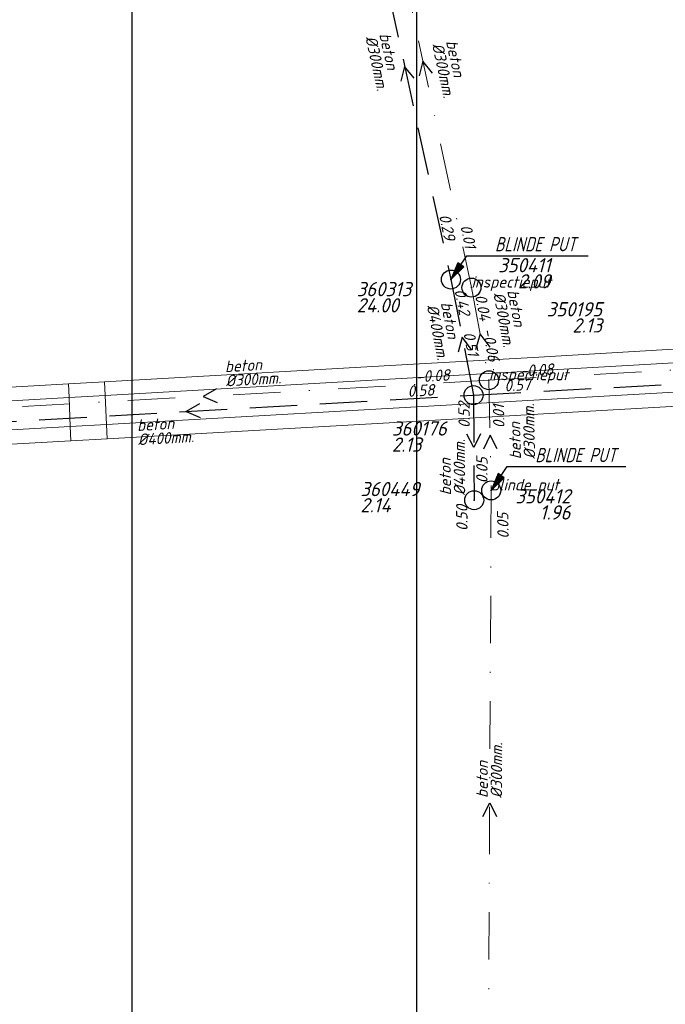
# Model space of a CAD drawing. Extents: x 148869 to 161638, y 453607 to 469810.
# Tile 506 of 656: x 156406 to 156474, y 462175 to 462279. Entities that reach past the tile are written whole.
import ezdxf
from ezdxf.enums import TextEntityAlignment as Align

# ---------------------------------------------------------------- set-up
doc = ezdxf.new("R2010")
doc.units = 0
doc.header["$PDMODE"] = 32
doc.header["$PDSIZE"] = 2
doc.linetypes.add('RI-HWA', pattern=[7.4, 5, -2.4])
doc.linetypes.add('RI-VWA', pattern=[11, 5, -3, 0, -3])
doc.layers.get('0').update_dxf_attribs({"linetype": 'CONTINUOUS'})
doc.layers.get('DEFPOINTS').update_dxf_attribs({"linetype": 'CONTINUOUS'})
for name, color, linetype in [('2024 hatch', 160, 'CONTINUOUS'), ('B-OI-AANPIJLING', 1, 'CONTINUOUS'), ('B-OI-AANPIJLING-niet meenemen', 252, 'CONTINUOUS'), ('B-OI-RI-BIJZONDERDERHEDEN-T18-niet meenemen', 252, 'CONTINUOUS'), ('B-OI-RI-BOB-T18-niet meenemen', 252, 'CONTINUOUS'), ('B-OI-RI-DIAMETER-T18-niet meenemen', 252, 'CONTINUOUS'), ('B-OI-RI-HWA-PUTDEKSELHOOGTE-T25-niet meenemen', 252, 'CONTINUOUS'), ('B-OI-RI-HWA-PUTNUMMER-T25-niet meenemen', 252, 'CONTINUOUS'), ('B-OI-RI-HWA_TRANSPORTLEIDING-G-niet meenemen', 252, 'RI-HWA'), ('B-OI-RI-MATERIAAL-T18-niet meenemen', 252, 'CONTINUOUS'), ('B-OI-RI-STROOMRICHTING-S-niet meenemen', 252, 'CONTINUOUS'), ('B-OI-RI-VWA_PUTDEKSELHOOGTE-T25-niet meenemen', 252, 'CONTINUOUS'), ('gs dwa', 252, 'CONTINUOUS'), ('gs rwa', 252, 'CONTINUOUS')]:
    doc.layers.add(name, color=color, linetype=linetype)
doc.layers.add('B-OI-RI-VWA_TRANSPORTLEIDING-G-niet meenemen', color=252, linetype='RI-VWA', lineweight=18)
doc.layers.add('B-RO-VH-VERHARDING_ASFALT-GV', color=251, linetype='CONTINUOUS', lineweight=18)
doc.styles.add('iso15', font='ISO.shx', dxfattribs={"oblique": 15})
doc.styles.add('NLCS-ISO-M500-T18_CURSIEF', font='NLCS-ISO.ttf', dxfattribs={"oblique": 15, "height": 0.9})
doc.styles.add('NLCS-ISO-M750_CURSIEF', font='NLCS-ISO.ttf', dxfattribs={"oblique": 15})

# ---------------------------------------------------------------- blocks, each defined once
blk = doc.blocks.new('ACMAP_ANN_TEMPLATE_type knoop')
at = {"layer": 'DEFPOINTS', "style": 'NLCS-ISO-M500-T18_CURSIEF', "oblique": 15}
blk.add_attdef('type_knoop', (0, 0), '', height=1.2, dxfattribs=at)
blk = doc.blocks.new('ACMAP_ANN_TEMPLATE_diam')
at = {"color": 0, "linetype": 'ByBlock', "style": 'iso15', "oblique": 15}
blk.add_attdef('diam', (0.5, -1.3), '', height=1.2, dxfattribs=at)
blk = doc.blocks.new('ACMAP_ANN_TEMPLATE_mat')
at = {"color": 0, "linetype": 'ByBlock', "style": 'iso15', "oblique": 15}
blk.add_attdef('mat', (0.5, 0.2), '', height=1.2, dxfattribs=at)
blk = doc.blocks.new('ACMAP_ANN_TEMPLATE_nap-l')
at = {"color": 0, "linetype": 'ByBlock', "style": 'iso15', "oblique": 15}
blk.add_attdef('nap-l', (3.3, 0.2), '', height=1.2, dxfattribs=at)
blk = doc.blocks.new('ACMAP_ANN_TEMPLATE_nap-r')
at = {"color": 0, "linetype": 'ByBlock', "style": 'iso15', "oblique": 15}
blk.add_attdef('nap-r', text='', height=1.2, dxfattribs=at).set_placement((-4.1, 0.2), align=Align.RIGHT)
blk = doc.blocks.new('ACMAP_ANN_TEMPLATE_puth-dwa')
at = {"color": 0, "linetype": 'ByBlock', "style": 'iso15', "oblique": 15}
blk.add_attdef('puth-dwa', text='', height=1.5, dxfattribs=at).set_placement((2.7, 1), align=Align.RIGHT)
blk = doc.blocks.new('ACMAP_ANN_TEMPLATE_putnr-dwa')
at = {"color": 0, "linetype": 'ByBlock', "style": 'iso15', "oblique": 15}
blk.add_attdef('putnr-dwa', text='', height=1.5, dxfattribs=at).set_placement((2.7, 2.7), align=Align.RIGHT)
blk = doc.blocks.new('ACMAP_ANN_TEMPLATE_puth-rwa')
at = {"color": 0, "linetype": 'ByBlock', "style": 'iso15', "oblique": 15}
blk.add_attdef('puth-rwa', (-2.7, -4.4), '', height=1.5, dxfattribs=at)
blk = doc.blocks.new('ACMAP_ANN_TEMPLATE_putnr-rwa')
at = {"color": 0, "linetype": 'ByBlock', "style": 'iso15', "oblique": 15}
blk.add_attdef('putnr-rwa', (-2.7, -2.7), '', height=1.5, dxfattribs=at)

msp = doc.modelspace()

# ---------------------------------------------------------------- hatches: boundary and pattern name
at = {"layer": '2024 hatch'}
h = msp.add_hatch(dxfattribs=at)
h.set_pattern_fill('ANSI31', color=256, scale=29.988, angle=45)
h.set_pattern_definition([(90, (0, 0), (-29.988, 0), [])])
h.paths.add_polyline_path([(155468.24, 462509.2), (155430.3, 462608.99), (155317.39, 462696.7), (155326.79, 462885.8), (155421.55, 463128.67), (155681.88, 463221.51), (155808.81, 463270.9), (155858.2, 463353.96), (156235.32, 463468.35), (156395.06, 463466.8), (156874.43, 463576.88), (157060.31, 463303.94), (157149.74, 462870.77), (157067.92, 462815.11), (157047.81, 462789.79), (157071.17, 462711.57), (156936.5, 462350.7), (156856.27, 462251.62), (156803.36, 462113.22), (156627.76, 461893.96), (156524.84, 461717.19), (156312.22, 461660.25), (156176.03, 461568.49), (155937.87, 461968.15)])

# ---------------------------------------------------------------- linework, layer by layer
at = {"layer": 'B-OI-AANPIJLING', "color": 251, "flags": 128}
msp.add_lwpolyline([(156455.25, 462229.26), (156456.62, 462230.6), (156455.98, 462231.03), (156455.25, 462229.26), (156456.09, 462230.95), (156456.19, 462230.88), (156455.25, 462229.26), (156456.4, 462230.74), (156456.51, 462230.67), (156455.25, 462229.26), (156456.94, 462231.76), (156465.4, 462231.76)], dxfattribs=at)
at = {"layer": 'B-OI-AANPIJLING-niet meenemen', "flags": 128}
for points in [[(156451.01, 462251.46), (156452.37, 462252.8), (156451.74, 462253.23), (156451.01, 462251.46), (156451.84, 462253.16), (156451.95, 462253.09), (156451.01, 462251.46), (156452.16, 462252.95), (156452.27, 462252.87), (156451.01, 462251.46), (156452.69, 462253.97), (156465.48, 462253.97)], [(156455.25, 462229.26), (156456.62, 462230.6), (156455.98, 462231.03), (156455.25, 462229.26), (156456.09, 462230.95), (156456.19, 462230.88), (156455.25, 462229.26), (156456.4, 462230.74), (156456.51, 462230.67), (156455.25, 462229.26), (156456.94, 462231.76), (156469.43, 462231.76)]]:
    msp.add_lwpolyline(points, dxfattribs=at)
at = {"layer": 'B-OI-RI-HWA_TRANSPORTLEIDING-G-niet meenemen'}
for p, q in [((156441.24, 462296.34), (156451.01, 462251.46)), ((156451.01, 462251.46), (156453.39, 462239.29)), ((156453.39, 462239.29), (156509.12, 462242.36)), ((156392.88, 462235.84), (156453.39, 462239.29)), ((156453.39, 462239.29), (156453.46, 462228.23))]:
    msp.add_line(p, q, dxfattribs=at)
at = {"layer": 'B-OI-RI-STROOMRICHTING-S-niet meenemen'}
for points in [[(156449.07, 462273.2), (156448.06, 462274.46), (156447.66, 462272.9)], [(156447.13, 462272.65), (156446.13, 462273.9), (156445.73, 462272.34)], [(156453.18, 462244.1), (156452.2, 462245.38), (156451.77, 462243.82)], [(156455.15, 462244.34), (156454.09, 462245.73), (156453.61, 462244.06)], [(156426.31, 462239.96), (156424.91, 462239.16), (156426.39, 462238.52)], [(156424.53, 462238.37), (156423.14, 462237.57), (156424.61, 462236.93)], [(156454.14, 462235.2), (156453.43, 462233.76), (156452.7, 462235.19)], [(156455.88, 462233.63), (156455.13, 462235.06), (156454.44, 462233.6)], [(156454.36, 462194.93), (156455.09, 462196.37), (156455.8, 462194.92)]]:
    msp.add_lwpolyline(points, dxfattribs=at)
at = {"layer": 'B-OI-RI-VWA_TRANSPORTLEIDING-G-niet meenemen'}
for p, q in [((156442.95, 462298.31), (156453.17, 462250.61)), ((156453.17, 462250.61), (156455.01, 462240.86)), ((156455.01, 462240.86), (156510.42, 462243.95)), ((156394.81, 462237.46), (156455.01, 462240.86)), ((156455.01, 462240.86), (156455.25, 462229.26)), ((156455.25, 462229.26), (156454.92, 462163.48))]:
    msp.add_line(p, q, dxfattribs=at)
at = {"layer": 'B-RO-VH-VERHARDING_ASFALT-GV', "flags": 128}
for points in [[(156446.43, 462242.51), (156414.53, 462240.7), (156414.59, 462239.24), (156495.91, 462243.91), (156495.81, 462245.36), (156495.41, 462245.33), (156474.44, 462244.12), (156459.68, 462243.27)], [(156495.91, 462243.91), (156414.59, 462239.24), (156414.72, 462236.2), (156496.11, 462240.84)], [(156414.79, 462234.68), (156446.97, 462236.53), (156460.16, 462237.3), (156496.21, 462239.35), (156496.11, 462240.84), (156414.72, 462236.2)], [(156295.01, 462232.39), (156410.79, 462239.03), (156410.73, 462240.48), (156400.3, 462239.88), (156385.19, 462239.03), (156340.3, 462236.47), (156328.12, 462235.77), (156294.93, 462233.88)], [(156414.53, 462240.7), (156410.73, 462240.48), (156410.79, 462239.03), (156414.59, 462239.24)], [(156410.79, 462239.03), (156295.01, 462232.39), (156295.17, 462229.41), (156410.92, 462235.98)], [(156414.59, 462239.24), (156410.79, 462239.03), (156410.92, 462235.98), (156414.72, 462236.2)], [(156410.98, 462234.49), (156410.92, 462235.98), (156295.17, 462229.41), (156295.25, 462227.89), (156327.86, 462229.75), (156340.58, 462230.48), (156385.5, 462233.04), (156402.17, 462233.98)], [(156410.98, 462234.49), (156414.79, 462234.68), (156414.72, 462236.2), (156410.92, 462235.98)]]:
    msp.add_lwpolyline(points, close=True, dxfattribs=at)
at = {"layer": 'gs dwa'}
for p in [(156453.17, 462250.61), (156455.01, 462240.86), (156455.25, 462229.26)]:
    msp.add_point(p, dxfattribs=at)
at = {"layer": 'gs rwa'}
for p in [(156451.01, 462251.46), (156453.39, 462239.29), (156453.46, 462228.23)]:
    msp.add_point(p, dxfattribs=at)

# ---------------------------------------------------------------- block references
at = {"layer": 'B-OI-RI-BOB-T18-niet meenemen'}
ref = msp.add_blockref('ACMAP_ANN_TEMPLATE_nap-r', (156451.01, 462251.46), dxfattribs=dict(at, rotation=282.2798765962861))
ref.add_attrib('nap-r', '0.29', dxfattribs={"layer": '0', "color": 0, "linetype": 'ByBlock', "height": 1.2, "rotation": 282.2799, "style": 'NLCS-ISO-M750_CURSIEF', "oblique": 15}).set_placement((156450.33, 462255.51), align=Align.RIGHT)
ref = msp.add_blockref('ACMAP_ANN_TEMPLATE_nap-r', (156453.17, 462250.61), dxfattribs=dict(at, rotation=282.0973817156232))
ref.add_attrib('nap-r', '0.01', dxfattribs={"layer": '0', "color": 0, "linetype": 'ByBlock', "height": 1.2, "rotation": 282.0974, "style": 'NLCS-ISO-M750_CURSIEF', "oblique": 15}).set_placement((156452.51, 462254.66), align=Align.RIGHT)
ref = msp.add_blockref('ACMAP_ANN_TEMPLATE_nap-l', (156450.54, 462253.54), dxfattribs=dict(at, rotation=281.0652738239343))
ref.add_attrib('nap-l', '0.42', (156451.37, 462250.34), dxfattribs={"layer": '0', "color": 0, "linetype": 'ByBlock', "height": 1.2, "rotation": 281.0653, "style": 'NLCS-ISO-M750_CURSIEF', "oblique": 15})
ref = msp.add_blockref('ACMAP_ANN_TEMPLATE_nap-r', (156454.63, 462242.99), dxfattribs=dict(at, rotation=280.6618844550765))
ref.add_attrib('nap-r', '0.04', dxfattribs={"layer": '0', "color": 0, "linetype": 'ByBlock', "height": 1.2, "rotation": 280.6619, "style": 'NLCS-ISO-M750_CURSIEF', "oblique": 15}).set_placement((156454.06, 462247.05), align=Align.RIGHT)
ref = msp.add_blockref('ACMAP_ANN_TEMPLATE_nap-r', (156453.39, 462239.29), dxfattribs=dict(at, rotation=281.0652738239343))
ref.add_attrib('nap-r', '0.51', dxfattribs={"layer": '0', "color": 0, "linetype": 'ByBlock', "height": 1.2, "rotation": 281.0653, "style": 'NLCS-ISO-M750_CURSIEF', "oblique": 15}).set_placement((156452.8, 462243.35), align=Align.RIGHT)
ref = msp.add_blockref('ACMAP_ANN_TEMPLATE_nap-l', (156453.52, 462249.42), dxfattribs=dict(at, rotation=280.6618844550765))
ref.add_attrib('nap-l', '-0.06', (156454.32, 462246.21), dxfattribs={"layer": '0', "color": 0, "linetype": 'ByBlock', "height": 1.2, "rotation": 280.6619, "style": 'NLCS-ISO-M750_CURSIEF', "oblique": 15})
ref = msp.add_blockref('ACMAP_ANN_TEMPLATE_nap-r', (156455.01, 462240.86), dxfattribs=dict(at, rotation=3.232540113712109))
ref.add_attrib('nap-r', '-0.08', dxfattribs={"layer": '0', "color": 0, "linetype": 'ByBlock', "height": 1.2, "rotation": 3.2325, "style": 'NLCS-ISO-M750_CURSIEF', "oblique": 15}).set_placement((156450.91, 462240.83), align=Align.RIGHT)
ref = msp.add_blockref('ACMAP_ANN_TEMPLATE_nap-l', (156455.01, 462240.86), dxfattribs=dict(at, rotation=3.191856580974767))
ref.add_attrib('nap-l', '-0.08', (156458.29, 462241.24), dxfattribs={"layer": '0', "color": 0, "linetype": 'ByBlock', "height": 1.2, "rotation": 3.1919, "style": 'NLCS-ISO-M750_CURSIEF', "oblique": 15})
ref = msp.add_blockref('ACMAP_ANN_TEMPLATE_nap-l', (156453.39, 462239.29), dxfattribs=dict(at, rotation=3.15306730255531))
ref.add_attrib('nap-l', '0.57', (156456.67, 462239.67), dxfattribs={"layer": '0', "color": 0, "linetype": 'ByBlock', "height": 1.2, "rotation": 3.1531, "style": 'NLCS-ISO-M750_CURSIEF', "oblique": 15})
ref = msp.add_blockref('ACMAP_ANN_TEMPLATE_nap-r', (156453.39, 462239.29), dxfattribs=dict(at, rotation=3.263207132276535))
ref.add_attrib('nap-r', '0.58', dxfattribs={"layer": '0', "color": 0, "linetype": 'ByBlock', "height": 1.2, "rotation": 3.2632, "style": 'NLCS-ISO-M750_CURSIEF', "oblique": 15}).set_placement((156449.29, 462239.26), align=Align.RIGHT)
ref = msp.add_blockref('ACMAP_ANN_TEMPLATE_nap-l', (156453.22, 462232.53), dxfattribs=dict(at, rotation=90.38845756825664))
ref.add_attrib('nap-l', '0.52', (156453, 462235.83), dxfattribs={"layer": '0', "color": 0, "linetype": 'ByBlock', "height": 1.2, "rotation": 90.3885, "style": 'NLCS-ISO-M750_CURSIEF', "oblique": 15})
ref = msp.add_blockref('ACMAP_ANN_TEMPLATE_nap-l', (156456.92, 462232.53), dxfattribs=dict(at, rotation=91.19965871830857))
ref.add_attrib('nap-l', '0.01', (156456.66, 462235.82), dxfattribs={"layer": '0', "color": 0, "linetype": 'ByBlock', "height": 1.2, "rotation": 91.1997, "style": 'NLCS-ISO-M750_CURSIEF', "oblique": 15})
ref = msp.add_blockref('ACMAP_ANN_TEMPLATE_nap-l', (156455.04, 462226.71), dxfattribs=dict(at, rotation=89.71429001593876))
ref.add_attrib('nap-l', '0.05', (156454.86, 462230.01), dxfattribs={"layer": '0', "color": 0, "linetype": 'ByBlock', "height": 1.2, "rotation": 89.7143, "style": 'NLCS-ISO-M750_CURSIEF', "oblique": 15})
ref = msp.add_blockref('ACMAP_ANN_TEMPLATE_nap-r', (156452.92, 462231.84), dxfattribs=dict(at, rotation=90.38845756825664))
ref.add_attrib('nap-r', '0.50', dxfattribs={"layer": '0', "color": 0, "linetype": 'ByBlock', "height": 1.2, "rotation": 90.3885, "style": 'NLCS-ISO-M750_CURSIEF', "oblique": 15}).set_placement((156452.75, 462227.73), align=Align.RIGHT)
ref = msp.add_blockref('ACMAP_ANN_TEMPLATE_nap-r', (156457.16, 462231.03), dxfattribs=dict(at, rotation=91.19965871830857))
ref.add_attrib('nap-r', '0.05', dxfattribs={"layer": '0', "color": 0, "linetype": 'ByBlock', "height": 1.2, "rotation": 91.1997, "style": 'NLCS-ISO-M750_CURSIEF', "oblique": 15}).set_placement((156457.05, 462226.92), align=Align.RIGHT)
at = {"layer": 'B-OI-RI-DIAMETER-T18-niet meenemen'}
ref = msp.add_blockref('ACMAP_ANN_TEMPLATE_diam', (156443.15, 462277.73), dxfattribs=dict(at, rotation=282.2798765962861))
ref.add_attrib('diam', '%%c300mm.', (156441.99, 462276.96), dxfattribs={"layer": '0', "color": 0, "linetype": 'ByBlock', "height": 1.2, "rotation": 282.2799, "style": 'NLCS-ISO-M750_CURSIEF', "oblique": 15})
ref = msp.add_blockref('ACMAP_ANN_TEMPLATE_diam', (156450.18, 462276.97), dxfattribs=dict(at, rotation=282.0973817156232))
ref.add_attrib('diam', '%%c300mm.', (156449.01, 462276.21), dxfattribs={"layer": '0', "color": 0, "linetype": 'ByBlock', "height": 1.2, "rotation": 282.0974, "style": 'NLCS-ISO-M750_CURSIEF', "oblique": 15})
ref = msp.add_blockref('ACMAP_ANN_TEMPLATE_diam', (156456.65, 462250.73), dxfattribs=dict(at, rotation=280.6618844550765))
ref.add_attrib('diam', '%%c300mm.', (156455.46, 462250), dxfattribs={"layer": '0', "color": 0, "linetype": 'ByBlock', "height": 1.2, "rotation": 280.6619, "style": 'NLCS-ISO-M750_CURSIEF', "oblique": 15})
ref = msp.add_blockref('ACMAP_ANN_TEMPLATE_diam', (156449.64, 462249.44), dxfattribs=dict(at, rotation=281.0652738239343))
ref.add_attrib('diam', '%%c400mm.', (156448.46, 462248.7), dxfattribs={"layer": '0', "color": 0, "linetype": 'ByBlock', "height": 1.2, "rotation": 281.0653, "style": 'NLCS-ISO-M750_CURSIEF', "oblique": 15})
ref = msp.add_blockref('ACMAP_ANN_TEMPLATE_diam', (156426.74, 462241.47), dxfattribs=dict(at, rotation=3.232540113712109))
ref.add_attrib('diam', '%%c300mm.', (156427.31, 462240.2), dxfattribs={"layer": '0', "color": 0, "linetype": 'ByBlock', "height": 1.2, "rotation": 3.2325, "style": 'NLCS-ISO-M750_CURSIEF', "oblique": 15})
ref = msp.add_blockref('ACMAP_ANN_TEMPLATE_diam', (156458.6, 462232.05), dxfattribs=dict(at, rotation=91.19965871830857))
ref.add_attrib('diam', '%%c300mm.', (156459.89, 462232.58), dxfattribs={"layer": '0', "color": 0, "linetype": 'ByBlock', "height": 1.2, "rotation": 91.1997, "style": 'NLCS-ISO-M750_CURSIEF', "oblique": 15})
ref = msp.add_blockref('ACMAP_ANN_TEMPLATE_diam', (156451.22, 462228.24), dxfattribs=dict(at, rotation=90.38845756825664))
ref.add_attrib('diam', '%%c400mm.', (156452.52, 462228.75), dxfattribs={"layer": '0', "color": 0, "linetype": 'ByBlock', "height": 1.2, "rotation": 90.3885, "style": 'NLCS-ISO-M750_CURSIEF', "oblique": 15})
ref = msp.add_blockref('ACMAP_ANN_TEMPLATE_diam', (156417.5, 462235.28), dxfattribs=dict(at, rotation=3.263207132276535))
ref.add_attrib('diam', '%%c400mm.', (156418.07, 462234.01), dxfattribs={"layer": '0', "color": 0, "linetype": 'ByBlock', "height": 1.2, "rotation": 3.2632, "style": 'NLCS-ISO-M750_CURSIEF', "oblique": 15})
ref = msp.add_blockref('ACMAP_ANN_TEMPLATE_diam', (156455.09, 462196.37), dxfattribs=dict(at, rotation=89.71429001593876))
ref.add_attrib('diam', '%%c300mm.', (156456.39, 462196.86), dxfattribs={"layer": '0', "color": 0, "linetype": 'ByBlock', "height": 1.2, "rotation": 89.7143, "style": 'NLCS-ISO-M750_CURSIEF', "oblique": 15})
at = {"layer": 'B-OI-RI-HWA-PUTDEKSELHOOGTE-T25-niet meenemen'}
ref = msp.add_blockref('ACMAP_ANN_TEMPLATE_puth-rwa', (156443.78, 462252.4), dxfattribs=at)
ref.add_attrib('puth-rwa', '24.00', (156441.08, 462248), dxfattribs={"layer": '0', "color": 0, "linetype": 'ByBlock', "height": 1.5, "style": 'NLCS-ISO-M750_CURSIEF', "oblique": 15})
ref = msp.add_blockref('ACMAP_ANN_TEMPLATE_puth-rwa', (156447.49, 462237.73), dxfattribs=at)
ref.add_attrib('puth-rwa', '2.13', (156444.79, 462233.33), dxfattribs={"layer": '0', "color": 0, "linetype": 'ByBlock', "height": 1.5, "style": 'NLCS-ISO-M750_CURSIEF', "oblique": 15})
ref = msp.add_blockref('ACMAP_ANN_TEMPLATE_puth-rwa', (156444.17, 462231.35), dxfattribs=at)
ref.add_attrib('puth-rwa', '2.14', (156441.47, 462226.95), dxfattribs={"layer": '0', "color": 0, "linetype": 'ByBlock', "height": 1.5, "style": 'NLCS-ISO-M750_CURSIEF', "oblique": 15})
at = {"layer": 'B-OI-RI-HWA-PUTNUMMER-T25-niet meenemen'}
ref = msp.add_blockref('ACMAP_ANN_TEMPLATE_putnr-rwa', (156443.78, 462252.4), dxfattribs=at)
ref.add_attrib('putnr-rwa', '360313', (156441.08, 462249.7), dxfattribs={"layer": '0', "color": 0, "linetype": 'ByBlock', "height": 1.5, "style": 'NLCS-ISO-M750_CURSIEF', "oblique": 15})
ref = msp.add_blockref('ACMAP_ANN_TEMPLATE_putnr-rwa', (156447.49, 462237.73), dxfattribs=at)
ref.add_attrib('putnr-rwa', '360176', (156444.79, 462235.03), dxfattribs={"layer": '0', "color": 0, "linetype": 'ByBlock', "height": 1.5, "style": 'NLCS-ISO-M750_CURSIEF', "oblique": 15})
ref = msp.add_blockref('ACMAP_ANN_TEMPLATE_putnr-rwa', (156444.17, 462231.35), dxfattribs=at)
ref.add_attrib('putnr-rwa', '360449', (156441.47, 462228.65), dxfattribs={"layer": '0', "color": 0, "linetype": 'ByBlock', "height": 1.5, "style": 'NLCS-ISO-M750_CURSIEF', "oblique": 15})
at = {"layer": 'B-OI-RI-MATERIAAL-T18-niet meenemen'}
ref = msp.add_blockref('ACMAP_ANN_TEMPLATE_mat', (156443.15, 462277.73), dxfattribs=dict(at, rotation=282.2798765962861))
ref.add_attrib('mat', 'beton', (156443.45, 462277.28), dxfattribs={"layer": '0', "color": 0, "linetype": 'ByBlock', "height": 1.2, "rotation": 282.2799, "style": 'NLCS-ISO-M750_CURSIEF', "oblique": 15})
ref = msp.add_blockref('ACMAP_ANN_TEMPLATE_mat', (156450.18, 462276.97), dxfattribs=dict(at, rotation=282.0973817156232))
ref.add_attrib('mat', 'beton', (156450.48, 462276.52), dxfattribs={"layer": '0', "color": 0, "linetype": 'ByBlock', "height": 1.2, "rotation": 282.0974, "style": 'NLCS-ISO-M750_CURSIEF', "oblique": 15})
ref = msp.add_blockref('ACMAP_ANN_TEMPLATE_mat', (156456.65, 462250.73), dxfattribs=dict(at, rotation=280.6618844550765))
ref.add_attrib('mat', 'beton', (156456.93, 462250.27), dxfattribs={"layer": '0', "color": 0, "linetype": 'ByBlock', "height": 1.2, "rotation": 280.6619, "style": 'NLCS-ISO-M750_CURSIEF', "oblique": 15})
ref = msp.add_blockref('ACMAP_ANN_TEMPLATE_mat', (156449.64, 462249.44), dxfattribs=dict(at, rotation=281.0652738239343))
ref.add_attrib('mat', 'beton', (156449.93, 462248.99), dxfattribs={"layer": '0', "color": 0, "linetype": 'ByBlock', "height": 1.2, "rotation": 281.0653, "style": 'NLCS-ISO-M750_CURSIEF', "oblique": 15})
ref = msp.add_blockref('ACMAP_ANN_TEMPLATE_mat', (156426.74, 462241.47), dxfattribs=dict(at, rotation=3.232540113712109))
ref.add_attrib('mat', 'beton', (156427.23, 462241.7), dxfattribs={"layer": '0', "color": 0, "linetype": 'ByBlock', "height": 1.2, "rotation": 3.2325, "style": 'NLCS-ISO-M750_CURSIEF', "oblique": 15})
ref = msp.add_blockref('ACMAP_ANN_TEMPLATE_mat', (156417.5, 462235.28), dxfattribs=dict(at, rotation=3.263207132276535))
ref.add_attrib('mat', 'beton', (156417.98, 462235.51), dxfattribs={"layer": '0', "color": 0, "linetype": 'ByBlock', "height": 1.2, "rotation": 3.2632, "style": 'NLCS-ISO-M750_CURSIEF', "oblique": 15})
ref = msp.add_blockref('ACMAP_ANN_TEMPLATE_mat', (156458.6, 462232.05), dxfattribs=dict(at, rotation=91.19965871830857))
ref.add_attrib('mat', 'beton', (156458.39, 462232.55), dxfattribs={"layer": '0', "color": 0, "linetype": 'ByBlock', "height": 1.2, "rotation": 91.1997, "style": 'NLCS-ISO-M750_CURSIEF', "oblique": 15})
ref = msp.add_blockref('ACMAP_ANN_TEMPLATE_mat', (156451.22, 462228.24), dxfattribs=dict(at, rotation=90.38845756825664))
ref.add_attrib('mat', 'beton', (156451.02, 462228.74), dxfattribs={"layer": '0', "color": 0, "linetype": 'ByBlock', "height": 1.2, "rotation": 90.3885, "style": 'NLCS-ISO-M750_CURSIEF', "oblique": 15})
ref = msp.add_blockref('ACMAP_ANN_TEMPLATE_mat', (156455.09, 462196.37), dxfattribs=dict(at, rotation=89.71429001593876))
ref.add_attrib('mat', 'beton', (156454.89, 462196.87), dxfattribs={"layer": '0', "color": 0, "linetype": 'ByBlock', "height": 1.2, "rotation": 89.7143, "style": 'NLCS-ISO-M750_CURSIEF', "oblique": 15})
at = {"layer": 'B-OI-RI-VWA_PUTDEKSELHOOGTE-T25-niet meenemen'}
ref = msp.add_blockref('ACMAP_ANN_TEMPLATE_putnr-dwa', (156458.81, 462249.52), dxfattribs=at)
ref.add_attrib('putnr-dwa', '350411', dxfattribs={"layer": '0', "color": 0, "linetype": 'ByBlock', "height": 1.5, "style": 'NLCS-ISO-M750_CURSIEF', "oblique": 15}).set_placement((156461.51, 462252.22), align=Align.RIGHT)
ref = msp.add_blockref('ACMAP_ANN_TEMPLATE_puth-dwa', (156458.81, 462249.52), dxfattribs=at)
ref.add_attrib('puth-dwa', '2.09', dxfattribs={"layer": '0', "color": 0, "linetype": 'ByBlock', "height": 1.5, "style": 'NLCS-ISO-M750_CURSIEF', "oblique": 15}).set_placement((156461.51, 462250.52), align=Align.RIGHT)
ref = msp.add_blockref('ACMAP_ANN_TEMPLATE_putnr-dwa', (156464.23, 462244.88), dxfattribs=at)
ref.add_attrib('putnr-dwa', '350195', dxfattribs={"layer": '0', "color": 0, "linetype": 'ByBlock', "height": 1.5, "style": 'NLCS-ISO-M750_CURSIEF', "oblique": 15}).set_placement((156466.93, 462247.58), align=Align.RIGHT)
ref = msp.add_blockref('ACMAP_ANN_TEMPLATE_puth-dwa', (156464.23, 462244.88), dxfattribs=at)
ref.add_attrib('puth-dwa', '2.13', dxfattribs={"layer": '0', "color": 0, "linetype": 'ByBlock', "height": 1.5, "style": 'NLCS-ISO-M750_CURSIEF', "oblique": 15}).set_placement((156466.93, 462245.88), align=Align.RIGHT)
ref = msp.add_blockref('ACMAP_ANN_TEMPLATE_putnr-dwa', (156460.89, 462225.19), dxfattribs=at)
ref.add_attrib('putnr-dwa', '350412', dxfattribs={"layer": '0', "color": 0, "linetype": 'ByBlock', "height": 1.5, "style": 'NLCS-ISO-M750_CURSIEF', "oblique": 15}).set_placement((156463.59, 462227.89), align=Align.RIGHT)
ref = msp.add_blockref('ACMAP_ANN_TEMPLATE_puth-dwa', (156460.89, 462225.19), dxfattribs=at)
ref.add_attrib('puth-dwa', '1.96', dxfattribs={"layer": '0', "color": 0, "linetype": 'ByBlock', "height": 1.5, "style": 'NLCS-ISO-M750_CURSIEF', "oblique": 15}).set_placement((156463.59, 462226.19), align=Align.RIGHT)
at = {"layer": 'DEFPOINTS'}
for p, values in [((156453.17, 462250.61), {'type_knoop': 'inspectieput'}), ((156455.01, 462240.86), {'type_knoop': 'inspectieput'}), ((156455.25, 462229.26), {'type_knoop': 'blinde put'})]:
    msp.add_blockref('ACMAP_ANN_TEMPLATE_type knoop', p, dxfattribs=at).add_auto_attribs(values)

# ---------------------------------------------------------------- texts
at = {"layer": 'B-OI-RI-BIJZONDERDERHEDEN-T18-niet meenemen', "style": 'NLCS-ISO-M750_CURSIEF', "oblique": 15, "width": 0.8}
for p in [(156455.65, 462254.43), (156459.89, 462232.23)]:
    msp.add_text('BLINDE PUT', height=1.5, dxfattribs=at).set_placement(p)

doc.saveas('drawing.dxf')
